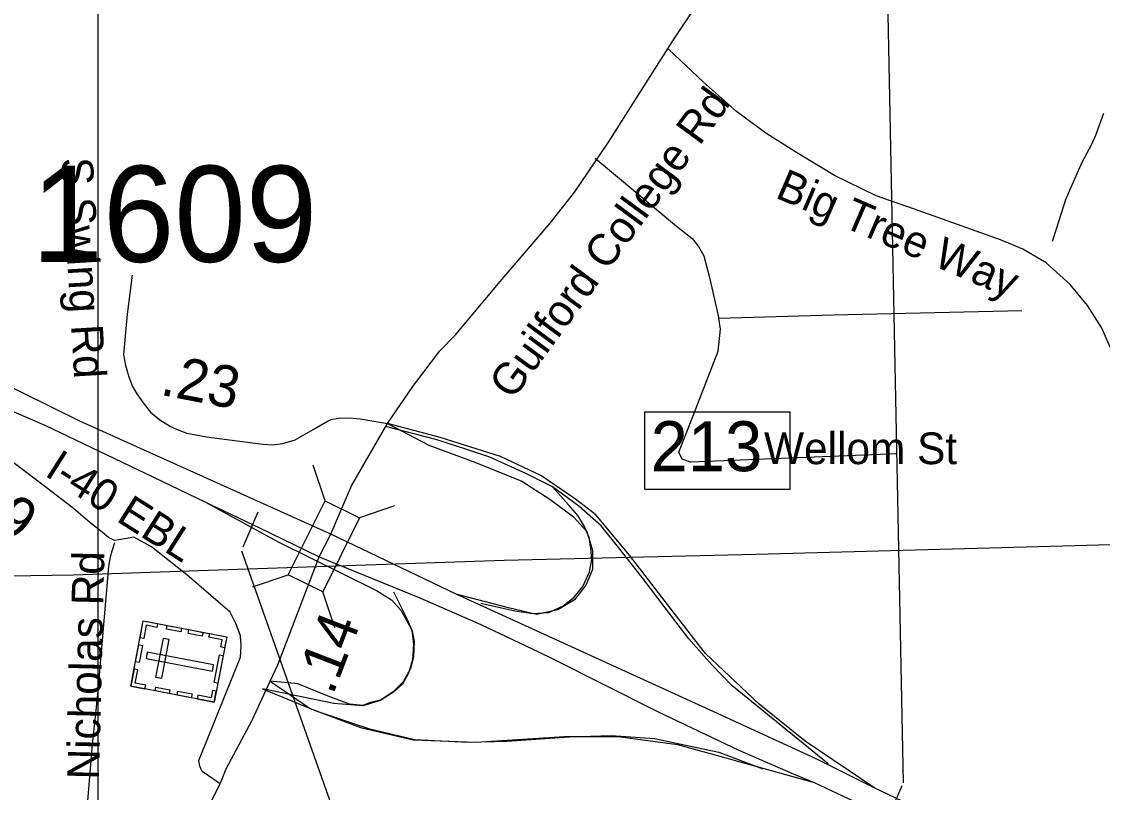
# Model space of a CAD drawing. Extents: x 1662474 to 1856135, y 779280 to 917889.
# Drawn here: x 1730808 to 1734047, y 842140 to 844450 of the extents above; entities that cross this region are included whole.
import ezdxf

# ---------------------------------------------------------------- set-up
doc = ezdxf.new("R2010")
doc.units = 0
for name, color, linetype in [('Cogo Default Point CELL', 7, 'Continuous'), ('Exist Cultural Cemetery CELL', 7, 'Continuous'), ('Exist Hydrographic Misc Water Feature', 7, 'Continuous'), ('Exist Road Non-System Type 51', 7, 'Continuous'), ('Exist Road Non-System Type 51 Label', 7, 'Continuous'), ('Exist Road Primary Interstate Divided Center Attributed', 7, 'Continuous'), ('Exist Road Primary Interstate Interchange CELL', 7, 'Continuous'), ('Exist Road Primary Interstate Ramp 1 Lane Attributed', 7, 'Continuous'), ('Exist Road Primary Interstate Structure Ovrhead Sign CELL', 7, 'Continuous'), ('Exist Road Secondary Structure Standard Bridge CELL', 7, 'Continuous'), ('Exist Road Secondary Type 51 Attributed', 7, 'Continuous'), ('Exist Road Secondary Type 51 Label', 7, 'Continuous'), ('Exist Road Secondary Type 51 Undivided 4 Lane Attributed', 7, 'Continuous'), ('Exist Utilities Electrical Transmission Line', 7, 'Continuous'), ('Map Preparation Inset Cut Line', 7, 'Continuous'), ('Prop DGN Element Guardrail', 7, 'Continuous')]:
    doc.layers.add(name, color=color, linetype=linetype)

msp = doc.modelspace()

# ---------------------------------------------------------------- linework, layer by layer
at = {"layer": 'Exist Cultural Cemetery CELL'}
for points in [[(1731134.9, 842458.1), (1731172.3, 842653.7), (1731422.4, 842605.8), (1731385, 842410.3)], [(1731214.9, 842645.6), (1731212.8, 842634.4), (1731181.1, 842640.5), (1731173.5, 842600.6), (1731162.6, 842602.7), (1731172.3, 842653.7)], [(1731284.5, 842620.7), (1731242, 842628.8), (1731244.1, 842640), (1731286.7, 842631.8)], [(1731349.3, 842608.3), (1731306.7, 842616.4), (1731308.9, 842627.6), (1731351.4, 842619.4)], [(1731416.2, 842573.3), (1731404.9, 842575.5), (1731409, 842597.1), (1731369.3, 842604.7), (1731371.4, 842615.6), (1731422.4, 842605.8)], [(1731148.8, 842530.9), (1731158.6, 842581.8), (1731169.7, 842579.6), (1731160, 842528.7)], [(1731209.4, 842485.4), (1731227.8, 842481.9), (1731249.9, 842597.6), (1731231.5, 842601.1)], [(1731184.1, 842559.7), (1731180.6, 842541.3), (1731379.8, 842503.3), (1731383.3, 842521.6)], [(1731384.5, 842468.9), (1731400.4, 842552.2), (1731411.6, 842550.1), (1731395.7, 842466.8)], [(1731177.4, 842450), (1731179.6, 842461.1), (1731148, 842467.2), (1731155.6, 842507), (1731144.6, 842509.1), (1731134.9, 842458.1)], [(1731250.3, 842436), (1731207.7, 842444.2), (1731209.9, 842455.3), (1731252.4, 842447.2)], [(1731316.3, 842423.4), (1731273.8, 842431.5), (1731275.9, 842442.7), (1731318.4, 842434.6)], [(1731391.2, 842442.8), (1731379.9, 842445), (1731375.7, 842423.3), (1731336.1, 842430.9), (1731334, 842420), (1731384.9, 842410.3)]]:
    msp.add_lwpolyline(points, close=True, dxfattribs=at)
at = {"layer": 'Exist Hydrographic Misc Water Feature'}
msp.add_lwpolyline([(1734051, 844175), (1734026.2, 844109), (1734013.9, 844079.8), (1733985.6, 844027.7), (1733948.5, 843944), (1733936.4, 843916.4), (1733909.5, 843830.7), (1733897, 843790.8)], dxfattribs=at)
at = {"layer": 'Exist Road Non-System Type 51'}
for points in [[(1734645, 842597), (1734568.9, 842645.4), (1734493.9, 842708.9), (1734382.5, 842810.4), (1734302.4, 842888.1), (1734251, 842956.9), (1734229.8, 842995.8), (1734112.6, 843333.2), (1734075.1, 843463.4), (1734044.8, 843533.2), (1734002.1, 843599.7), (1733951, 843662.1), (1733878.6, 843727.2), (1733808.5, 843768.4), (1733742.1, 843795.9), (1733480.6, 843888.6), (1733369.4, 843928.5), (1733244.5, 843988.6), (1733125.6, 844061.1), (1733038.1, 844116.2), (1732950.5, 844181.2), (1732851.9, 844268.7), (1732746.6, 844367.9)], [(1732527.1, 844041.1), (1732771, 843837.2), (1732817.4, 843799.7), (1732836.1, 843776), (1732852.4, 843748.2), (1732868.9, 843687.4), (1732897.5, 843559.8)], [(1733805.4, 843583.4), (1733241.4, 843569.8), (1732897.5, 843559.8)], [(1733430, 843154.5), (1732813.5, 843129.4), (1732787.2, 843138.5), (1732777.2, 843159.5), (1732814.9, 843253.2), (1732895.9, 843461.9), (1732902.5, 843528.2), (1732897.5, 843559.8)], [(1732398.9, 843055.6), (1732319, 843095.7), (1732211.4, 843144.2), (1732139, 843168.4), (1732049.2, 843197.2), (1731902.5, 843235.6)], [(1732184.6, 842706.8), (1732286, 842684.2), (1732339.5, 842675.5), (1732388.4, 842679.2), (1732430.9, 842698.4), (1732463.4, 842724.6), (1732489.6, 842757.2), (1732509.6, 842800.4), (1732517.1, 842838), (1732513.5, 842870.5), (1732508.5, 842903.4), (1732494.6, 842936.9), (1732474.6, 842969.5), (1732447.1, 843001.8), (1732398.9, 843055.6)], [(1733225.1, 842225.1), (1732936.4, 842460.2), (1732876.2, 842521.7), (1732807.2, 842600.4), (1732756, 842667.9), (1732714.9, 842722), (1732667.9, 842784.2), (1732597.8, 842873.2), (1732545.2, 842939.2), (1732477.4, 842998.1), (1732398.9, 843055.6)], [(1731086.5, 842888.1), (1731078, 842863.2), (1731072.8, 842845.1), (1731068.9, 842822.9), (1731068.2, 842816.9), (1731035.4, 842432.8), (1731019.4, 842283.1), (1730998.1, 842028.9)], [(1731921.9, 842740.6), (1731958.1, 842668.9), (1731977.1, 842625.7), (1731982, 842583.9), (1731979.4, 842536.7), (1731967.4, 842497), (1731949.5, 842464.2), (1731921.9, 842440.4), (1731883.4, 842415.2), (1731830.4, 842398.9), (1731743.4, 842406.2), (1731529.6, 842449.8)], [(1731529.6, 842449.8), (1731692.5, 842383.1), (1731847.4, 842330.9), (1731985.1, 842297.9), (1732145.9, 842290.5), (1732262.6, 842293.4), (1732448.6, 842305.7), (1732575.4, 842310.2), (1732704.4, 842301), (1732897.8, 842260.2), (1733029.2, 842210.7)]]:
    msp.add_lwpolyline(points, dxfattribs=at)
at = {"layer": 'Exist Road Primary Interstate Divided Center Attributed'}
for points in [[(1731734.5, 842913.9), (1730982.1, 843252.5), (1730472, 843503.9)], [(1730693.2, 843319.9), (1730877.6, 843240.9), (1731200.5, 843085.2), (1731356.4, 843010.7)], [(1731356.4, 843010.7), (1731520.3, 842932.4), (1731699.9, 842846)], [(1732110.1, 842734.2), (1731734.5, 842913.9)], [(1731699.9, 842846), (1732000.9, 842723.1), (1732184.1, 842642.8), (1732356.6, 842560.8), (1732396, 842542), (1732715.6, 842380.6), (1732957.8, 842266.3), (1733120.7, 842195.2), (1733183.4, 842169.2)], [(1733364.7, 842152.4), (1733189.7, 842240.1), (1732882.6, 842381), (1732110.1, 842734.2)], [(1733183.4, 842169.2), (1733284.7, 842121.5), (1733493.3, 842031.3), (1733586.1, 841988.1), (1733767.9, 841897.8), (1734641.5, 841483.5), (1734751, 841435), (1734817.7, 841402.7)], [(1735729, 841074), (1734847, 841467.7), (1734372.9, 841685.3), (1733510.1, 842083), (1733364.7, 842152.4)]]:
    msp.add_lwpolyline(points, dxfattribs=at)
at = {"layer": 'Exist Road Primary Interstate Interchange CELL'}
msp.add_lwpolyline([(1732675.5, 843280.7), (1733110.4, 843280.7), (1733110.4, 843047.5), (1732675.5, 843047.5)], close=True, dxfattribs=at)
at = {"layer": 'Exist Road Primary Interstate Ramp 1 Lane Attributed'}
for points in [[(1733364.7, 842152.4), (1733156.5, 842293.5), (1733018.9, 842404.4), (1732857.7, 842555.5), (1732763.7, 842676.5), (1732629.5, 842851.1), (1732528.7, 842972.1), (1732468.3, 843019.1), (1732364.3, 843089.6), (1732243.4, 843146.8), (1732062.1, 843203.9), (1731904.2, 843245.4)], [(1731904.2, 843245.4), (1732028.5, 843180.3), (1732166.2, 843130), (1732307.2, 843072.9), (1732391.1, 843019.1), (1732461.6, 842965.4), (1732501.9, 842921.7), (1732518.7, 842864.6), (1732518.7, 842807.5), (1732498.5, 842760.4), (1732465, 842716.8), (1732414.6, 842686.5), (1732350.8, 842673.1), (1732266.9, 842693.3), (1732110.1, 842734.2)], [(1731356.4, 843010.7), (1731576.5, 842890.6), (1731770.8, 842795.3), (1731870.9, 842745.3), (1731916.2, 842716.5), (1731944.3, 842686.3), (1731961.4, 842656.3), (1731977.9, 842623.9), (1731984, 842592.4), (1731982, 842545.8), (1731973.1, 842510.8), (1731951.3, 842471.5), (1731921.3, 842440.9), (1731883.6, 842416.2), (1731850.6, 842407.7), (1731830.8, 842399.8), (1731790.2, 842404.4), (1731726.4, 842427.9), (1731635.8, 842464.8), (1731552.8, 842473.4)], [(1731552.8, 842473.4), (1731672.7, 842390.9), (1731823.8, 842333.8), (1731981.5, 842296.9), (1732169.5, 842290.1), (1732434.7, 842306.9), (1732595.9, 842306.9), (1732773.8, 842283.4), (1732918.2, 842243.1), (1733183.4, 842169.2)]]:
    msp.add_lwpolyline(points, dxfattribs=at)
at = {"layer": 'Exist Road Primary Interstate Structure Ovrhead Sign CELL'}
for p, q in [((1733451.3, 842168), (1733357, 846905.2)), ((1731471.5, 842875.9), (1731516.6, 842980.4)), ((1731466.9, 842863.4), (1732079.9, 841126.6)), ((1733417.3, 842090.5), (1733447.1, 842160.3))]:
    msp.add_line(p, q, dxfattribs=at)
at = {"layer": 'Exist Road Secondary Structure Standard Bridge CELL'}
for p, q in [((1731717.5, 843013.6), (1731681.5, 843120.9)), ((1731818.9, 842963.2), (1731926.2, 842999.3)), ((1731499.4, 842755.9), (1731606.7, 842791.9)), ((1731746.4, 842633.1), (1731710.4, 842740.4))]:
    msp.add_line(p, q, dxfattribs=at)
msp.add_lwpolyline([(1731606.7, 842791.9), (1731717.1, 843013.9), (1731820.7, 842962.3), (1731710.4, 842740.4)], close=True, dxfattribs=at)
at = {"layer": 'Exist Road Secondary Type 51 Attributed'}
for points in [[(1731904.2, 843245.4), (1731980, 843356.1), (1732061.3, 843463.8), (1732109.5, 843512.7), (1732242.4, 843671.4), (1732391.5, 843846.3), (1732466, 843940.3), (1732566.5, 844089.3), (1732758.1, 844389.5), (1733082.1, 844878.8), (1733153, 844987.7), (1733254.9, 845144.5), (1733357.7, 845269.7), (1733578.3, 845508.6), (1733863.8, 845793.9), (1733951.5, 845883.4), (1734024.7, 845999.4), (1734123.3, 846170)], [(1731139.1, 843690.4), (1731124.2, 843573.2), (1731117.9, 843507.6), (1731113.1, 843451.3), (1731119.2, 843419.8), (1731128.8, 843385.5), (1731140.5, 843356.7), (1731152.8, 843334.1), (1731171.7, 843307.4), (1731194.3, 843279.3), (1731221.7, 843256.7), (1731254, 843236.1), (1731278.6, 843225.8), (1731303.3, 843216.9), (1731361.6, 843205.9), (1731530.6, 843184), (1731559.3, 843181.9), (1731590.9, 843186), (1731627.2, 843197), (1731688.9, 843231.3), (1731726.3, 843253.2), (1731735.5, 843257.3), (1731756.4, 843261.5), (1731790.4, 843262.8), (1731822.6, 843259.4), (1731904.2, 843245.4)], [(1731734.5, 842913.9), (1731760.5, 842974.2), (1731796.9, 843058.5), (1731904.2, 843245.4)], [(1731402.7, 842164.8), (1731348.9, 842201.8), (1731341.4, 842218.6), (1731338.8, 842235.4), (1731463.3, 842544.8), (1731465.8, 842578.5), (1731463.3, 842608.7), (1731450.7, 842644), (1731433, 842679.4), (1731302.7, 842792), (1731196.8, 842876.1), (1731143.8, 842904.7), (1731098.8, 842896.4), (1731086.5, 842894.6), (1731067.8, 842903.5), (1731049.1, 842920.1), (1731012.2, 842948.5), (1730961.7, 842992), (1730881.5, 843053.9), (1730769.1, 843138.6)], [(1731699.9, 842846), (1731734.5, 842913.9)]]:
    msp.add_lwpolyline(points, dxfattribs=at)
at = {"layer": 'Exist Road Secondary Type 51 Undivided 4 Lane Attributed'}
for points in [[(1731552.8, 842473.4), (1731575.3, 842521.7), (1731699.9, 842846)], [(1731402.7, 842164.8), (1731420.7, 842209.9), (1731498.5, 842356.6), (1731552.8, 842473.4)], [(1729993.7, 840424.1), (1730093.6, 840491.6), (1730254.8, 840637.5), (1730343.9, 840741.8), (1730908.5, 841491.2), (1731128.6, 841748.8), (1731209.6, 841855.9), (1731312.4, 842000.2), (1731367.1, 842094.3), (1731402.7, 842164.8)]]:
    msp.add_lwpolyline(points, dxfattribs=at)
at = {"layer": 'Exist Utilities Electrical Transmission Line'}
msp.add_lwpolyline([(1734845.2, 842903.9), (1733966, 842879.2), (1733008.8, 842853.1), (1732253.9, 842835), (1731929, 842824.2), (1731751.3, 842818.3), (1731396.9, 842806.1), (1730962.4, 842790.5), (1730263.6, 842779.7), (1729751, 842773.2), (1729575.6, 843217.1), (1729363.7, 843807.8), (1729200.4, 844257.7), (1729185, 844315.8), (1729172.9, 844498.2), (1729149.8, 844956.5), (1729148.6, 845214.6), (1728925.3, 845665.2), (1728612, 846324.9), (1728474.8, 846604.4), (1728412.2, 846737.1), (1728051.5, 846887), (1727302.1, 847199), (1726499, 847525.5)], dxfattribs=at)
at = {"layer": 'Map Preparation Inset Cut Line'}
for points in [[(1731035.7, 826588.1), (1668486.3, 826588.1), (1668486.3, 870408.9), (1731035.7, 870408.9)], [(1731035.7, 826588.1), (1793585.1, 826588.1), (1793585.1, 870408.9), (1731035.7, 870408.9)]]:
    msp.add_lwpolyline(points, close=True, dxfattribs=at)

# ---------------------------------------------------------------- texts
at = {"layer": 'Cogo Default Point CELL'}
msp.add_text('1609', height=288, dxfattribs=at).set_placement((1730837.1, 843730))
at = {"layer": 'Exist Road Non-System Type 51 Label'}
for s, rotation, p in [('Big Tree Way', 336.6749, (1733063.2, 843924)), ('Nicholas Rd', 88.6169, (1731039.5, 842177.1))]:
    msp.add_text(s, height=95, rotation=rotation, dxfattribs=at).set_placement(p)
msp.add_text('Wellom St', height=95, dxfattribs=at).set_placement((1733033, 843123.6))
at = {"layer": 'Exist Road Primary Interstate Interchange CELL'}
msp.add_text('213', height=150, dxfattribs=at).set_placement((1732693.1, 843102.4))
at = {"layer": 'Exist Road Secondary Type 51 Label'}
for s, rotation, p in [('Guilford College Rd', 53.6845, (1732279.2, 843313.4)), ('S Swing Rd', 273.4491, (1730925.7, 844040.4)), ('I-40 EBL', 327.6033, (1730873.5, 843091.2))]:
    msp.add_text(s, height=95, rotation=rotation, dxfattribs=at).set_placement(p)
at = {"layer": 'Prop DGN Element Guardrail'}
for s, rotation, p in [('.23', 349.0629, (1731219.9, 843332.1)), ('.39', 322.9623, (1730607, 843026.1)), ('.14', 68.9899, (1731740.4, 842428.4))]:
    msp.add_text(s, height=125, rotation=rotation, dxfattribs=at).set_placement(p)

doc.saveas('drawing.dxf')
